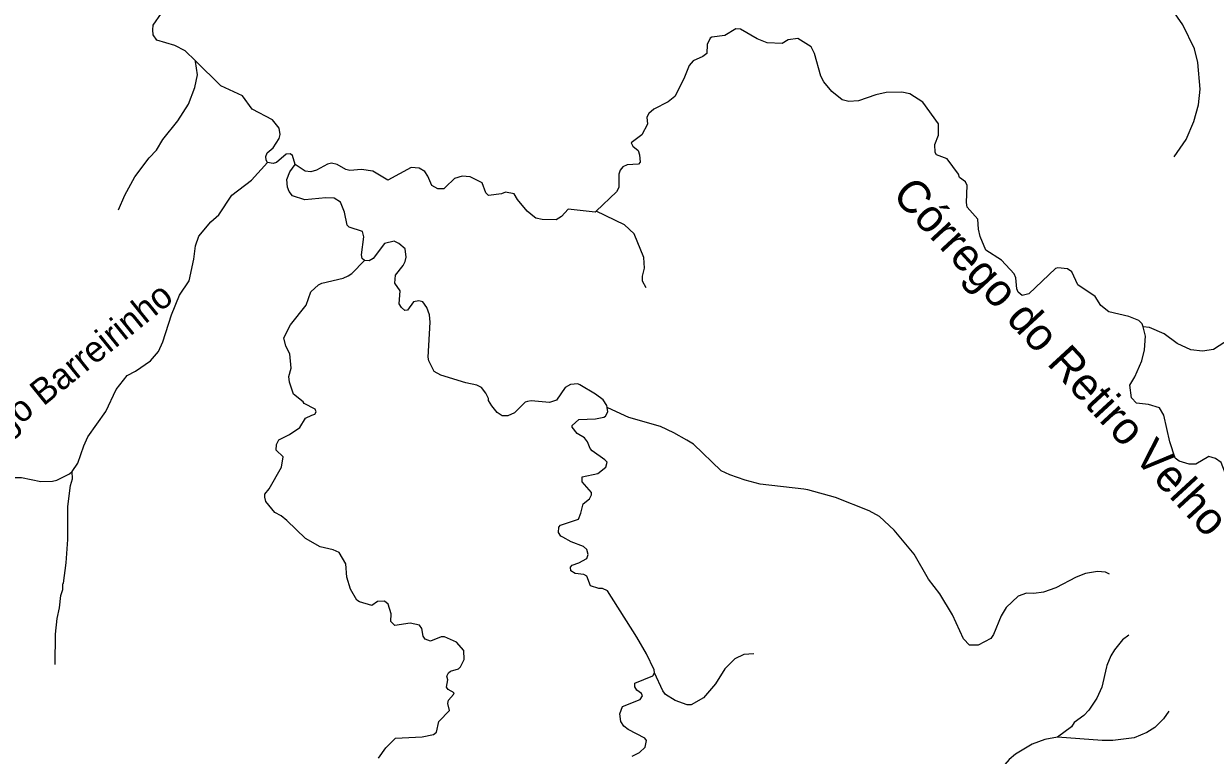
# Model space of a CAD drawing. Extents: x 393 to 446.6, y 8175.5 to 8231.
# Drawn here: x 426.13 to 433.43, y 8199.41 to 8203.93 of the extents above; entities that cross this region are included whole.
import ezdxf
from ezdxf.enums import TextEntityAlignment as Align

# ---------------------------------------------------------------- set-up
doc = ezdxf.new("R2010")
doc.units = 0
doc.header["$LTSCALE"] = 0.064
doc.linetypes.add('LONG_DASHED', pattern=[7.5, 6, -1.5])
doc.layers.add('61', color=7, linetype='Continuous')
doc.layers.add('7', color=7, linetype='Continuous', lineweight=25)
doc.layers.add('9', color=7, linetype='LONG_DASHED', lineweight=25)

msp = doc.modelspace()

# ---------------------------------------------------------------- linework, layer by layer
at = {"layer": '7'}
for points in [[(427.1947, 8203.7031), (427.1314, 8203.7654), (427.0669, 8203.7978), (426.957, 8203.8316), (426.9344, 8203.8639), (426.9312, 8203.8947), (426.9345, 8203.9237), (426.9861, 8203.998), (426.9867, 8204.0219), (426.9814, 8204.0363)], [(426.7199, 8202.7824), (426.7584, 8202.8741), (426.8214, 8202.9871), (426.9102, 8203.1034), (426.9555, 8203.1518), (426.9942, 8203.2164), (427.0862, 8203.3327), (427.1524, 8203.4361), (427.1912, 8203.5394), (427.2073, 8203.6169), (427.1954, 8203.6982), (427.1947, 8203.7031)], [(427.6393, 8203.0759), (427.6312, 8203.0887), (427.63, 8203.112), (427.6381, 8203.1352), (427.6754, 8203.1655), (427.7112, 8203.2229), (427.7176, 8203.2487), (427.7128, 8203.2875), (427.6708, 8203.3391), (427.5448, 8203.4053), (427.4851, 8203.4861), (427.3511, 8203.5491), (427.1947, 8203.7031)], [(427.8113, 8203.0618), (427.7952, 8203.1179), (427.7806, 8203.1276), (427.7548, 8203.126), (427.695, 8203.0759), (427.6741, 8203.0695), (427.6393, 8203.0759)], [(428.2389, 8202.4684), (428.225, 8202.4824), (428.2203, 8202.5045), (428.2344, 8202.6157), (428.2263, 8202.6496), (428.1439, 8202.6755), (428.1326, 8202.6884), (428.1149, 8202.7675), (428.0906, 8202.8305), (428.0519, 8202.8547), (428.0002, 8202.8563), (427.8711, 8202.8434), (427.7951, 8202.8693), (427.7742, 8202.8967), (427.7645, 8202.9226), (427.7596, 8202.9694), (427.779, 8203.0178), (427.8113, 8203.0618)], [(429.7382, 8201.5606), (429.7362, 8201.574), (429.713, 8201.609), (429.665, 8201.6436), (429.5682, 8201.7001), (429.5569, 8201.7066), (429.5117, 8201.7034), (429.4778, 8201.6856), (429.4245, 8201.6065), (429.3825, 8201.5919), (429.2695, 8201.6016), (429.2469, 8201.5984), (429.2323, 8201.5935), (429.1661, 8201.5273), (429.1241, 8201.5096), (429.0902, 8201.5096), (429.0595, 8201.5306), (429.0256, 8201.5709), (429.0046, 8201.6048), (429.0046, 8201.6162), (428.9885, 8201.6501), (428.961, 8201.6856), (428.932, 8201.6985), (428.8658, 8201.713), (428.7107, 8201.7615), (428.6703, 8201.7841), (428.6365, 8201.8503), (428.6316, 8201.8729), (428.6445, 8202.0893), (428.6413, 8202.1345), (428.6251, 8202.1797), (428.5993, 8202.2136), (428.5751, 8202.2201), (428.5412, 8202.2136), (428.504, 8202.1619), (428.4879, 8202.1603), (428.4669, 8202.1797), (428.454, 8202.2023), (428.4588, 8202.2814), (428.4265, 8202.3299), (428.4297, 8202.3783), (428.4782, 8202.4381), (428.4911, 8202.4639), (428.496, 8202.4898), (428.4911, 8202.5415), (428.4507, 8202.5753), (428.4233, 8202.5883), (428.3635, 8202.5753), (428.2925, 8202.4817), (428.2683, 8202.4671), (428.2389, 8202.4684)], [(430.0302, 8199.9221), (430.029, 8199.9407), (429.9816, 8200.0385), (429.9218, 8200.1419), (429.7393, 8200.4276), (429.7087, 8200.4422), (429.6861, 8200.4422), (429.636, 8200.4584), (429.6118, 8200.5197), (429.594, 8200.5294), (429.5408, 8200.5342), (429.5133, 8200.552), (429.5117, 8200.5746), (429.5213, 8200.5875), (429.5634, 8200.6004), (429.6134, 8200.6279), (429.6199, 8200.6521), (429.6118, 8200.6844), (429.5924, 8200.7022), (429.5149, 8200.7312), (429.4648, 8200.7587), (429.4519, 8200.7668), (429.4374, 8200.7878), (429.439, 8200.8217), (429.4503, 8200.833), (429.5601, 8200.8701), (429.5763, 8200.9073), (429.5892, 8200.9654), (429.628, 8200.9961), (429.6409, 8201.0203), (429.6409, 8201.0348), (429.5843, 8201.101), (429.5827, 8201.1317), (429.6812, 8201.1527), (429.7296, 8201.1931), (429.7377, 8201.2222), (429.7232, 8201.2383), (429.6457, 8201.2932), (429.6328, 8201.3078), (429.6166, 8201.3497), (429.5989, 8201.3739), (429.552, 8201.3998), (429.5213, 8201.4402), (429.5213, 8201.4499), (429.5634, 8201.487), (429.6667, 8201.4918), (429.7184, 8201.5015), (429.728, 8201.5079), (429.7421, 8201.5345), (429.7382, 8201.5606)], [(432.959, 8200.1551), (432.9206, 8200.126), (432.872, 8200.0644), (432.8494, 8200.0256), (432.8236, 8199.9675), (432.8214, 8199.9577), (432.7929, 8199.8318), (432.7622, 8199.764), (432.7138, 8199.6913), (432.6815, 8199.6574), (432.6218, 8199.6138), (432.6056, 8199.588), (432.5185, 8199.5247)], [(430.6438, 8200.0389), (430.5821, 8200.0342), (430.5257, 8200.0078), (430.4644, 8199.9465), (430.4063, 8199.8544), (430.332, 8199.7672), (430.2577, 8199.7236), (430.2319, 8199.7236), (430.1576, 8199.7494), (430.0978, 8199.7882), (430.0817, 8199.8108), (430.0302, 8199.9221)], [(429.8927, 8199.4071), (429.938, 8199.4297), (429.9735, 8199.462), (429.98, 8199.5024), (429.9702, 8199.5169), (429.8685, 8199.5718), (429.8411, 8199.5928), (429.8233, 8199.6203), (429.8152, 8199.6687), (429.833, 8199.7139), (429.9412, 8199.7559), (429.9557, 8199.7801), (429.9493, 8199.793), (429.9202, 8199.814), (429.9089, 8199.8351), (429.9089, 8199.8576), (430.0203, 8199.9029), (430.0302, 8199.9221)], [(433.2076, 8199.6853), (433.175, 8199.6376), (433.1256, 8199.588), (433.1195, 8199.5841), (433.0707, 8199.5524), (432.9932, 8199.5201), (432.8608, 8199.504), (432.7962, 8199.504), (432.5185, 8199.5247)], [(432.5185, 8199.5247), (432.4409, 8199.5104), (432.3634, 8199.4798), (432.2601, 8199.4184), (432.2213, 8199.3861), (432.1643, 8199.3218), (432.1098, 8199.2602), (432.0243, 8199.1762), (431.9096, 8199.0277), (431.8144, 8198.9437), (431.6691, 8198.8548), (431.6303, 8198.8484), (431.5625, 8198.8516), (431.5447, 8198.8629), (431.479, 8198.8832)]]:
    msp.add_lwpolyline(points, dxfattribs=at)
at = {"layer": '9'}
for points in [[(433.2399, 8203.1101), (433.3146, 8203.2177), (433.3609, 8203.329), (433.3901, 8203.4311), (433.3999, 8203.5283), (433.387, 8203.693), (433.3661, 8203.7783), (433.2942, 8203.9248), (433.0336, 8204.2986), (432.9851, 8204.3919), (432.9513, 8204.4931), (432.9336, 8204.6153), (432.9268, 8204.7466), (432.8929, 8204.928), (432.8573, 8205.0298), (432.7886, 8205.1626), (432.7236, 8205.2634), (432.556, 8205.4363), (432.5199, 8205.5109)], [(433.049, 8202.0594), (433.0417, 8202.0773), (433.0226, 8202.0989), (432.96, 8202.1238), (432.8358, 8202.1513), (432.7877, 8202.1915), (432.7511, 8202.2471), (432.6451, 8202.3196), (432.6073, 8202.3987), (432.5804, 8202.417), (432.5218, 8202.4234), (432.5068, 8202.4196), (432.3413, 8202.2641), (432.3006, 8202.2527), (432.2764, 8202.273), (432.2672, 8202.2947), (432.2629, 8202.3618), (432.2527, 8202.3873), (432.1727, 8202.4718), (432.0773, 8202.5327), (432.0415, 8202.6175), (432.031, 8202.6633), (432.0271, 8202.7238), (431.961, 8202.7998), (431.9565, 8202.8281), (431.961, 8202.9319), (431.9516, 8202.9555), (431.9145, 8202.9827), (431.9073, 8203.0024), (431.8384, 8203.0983), (431.7714, 8203.1227), (431.7632, 8203.1367), (431.7611, 8203.1853), (431.7836, 8203.2429), (431.785, 8203.3141), (431.6882, 8203.4471), (431.6065, 8203.4985), (431.5584, 8203.5102), (431.4606, 8203.5066), (431.397, 8203.4922), (431.2911, 8203.4565), (431.2305, 8203.4522), (431.1894, 8203.4621), (431.1254, 8203.5128), (431.0755, 8203.573), (431.0572, 8203.6083), (431.0181, 8203.7492), (430.9973, 8203.789), (430.9146, 8203.8422), (430.8558, 8203.8333), (430.8195, 8203.8094), (430.7261, 8203.8139), (430.6646, 8203.8397), (430.5619, 8203.8988), (430.5334, 8203.9009), (430.4637, 8203.8596), (430.3846, 8203.8493), (430.3739, 8203.8425), (430.3563, 8203.804), (430.3541, 8203.7479), (430.3285, 8203.7292), (430.27, 8203.7033), (430.2446, 8203.6743), (430.2123, 8203.5918), (430.1567, 8203.482), (430.1144, 8203.4509), (430.0258, 8203.4055), (429.9961, 8203.3779), (429.9833, 8203.3553), (429.9878, 8203.3118), (429.9519, 8203.2458), (429.8856, 8203.1957), (429.8965, 8203.1768), (429.9285, 8203.1482), (429.9385, 8203.1221), (429.9414, 8203.0768), (429.9318, 8203.0656), (429.8608, 8203.0596), (429.8356, 8203.0479), (429.8181, 8203.0268), (429.8092, 8203.0038), (429.8109, 8202.9208), (429.7965, 8202.8938), (429.6699, 8202.7749)], [(426.4345, 8201.1655), (426.4694, 8201.2173), (426.5049, 8201.3239), (426.5307, 8201.3788), (426.6422, 8201.5371), (426.7051, 8201.6727), (426.773, 8201.7582), (426.8247, 8201.7857), (426.9167, 8201.8503), (426.9668, 8201.9068), (426.9942, 8201.9666), (427.0475, 8202.1345), (427.0975, 8202.2556), (427.1557, 8202.3428), (427.1847, 8202.4769), (427.196, 8202.5608), (427.2154, 8202.619), (427.2897, 8202.7077), (427.3398, 8202.7514), (427.4205, 8202.8725), (427.5416, 8202.9661), (427.6393, 8203.0759)], [(429.6699, 8202.7749), (429.6634, 8202.7688), (429.4965, 8202.7856), (429.4555, 8202.7422), (429.4232, 8202.7212), (429.3359, 8202.7225), (429.297, 8202.7305), (429.2883, 8202.7376), (429.2431, 8202.7743), (429.1844, 8202.8459), (429.164, 8202.8818), (429.1093, 8202.8917), (429.086, 8202.8805), (429.0052, 8202.8709), (428.9891, 8202.8877), (428.966, 8202.9492), (428.8918, 8202.9864), (428.8431, 8202.9902), (428.7946, 8202.9763), (428.7403, 8202.9231), (428.7284, 8202.9114), (428.6916, 8202.9114), (428.6544, 8202.9325), (428.631, 8202.9898), (428.6125, 8203.0186), (428.5774, 8203.0391), (428.5274, 8203.0447), (428.3823, 8202.9663), (428.2911, 8203.0215), (428.2208, 8203.0326), (428.1485, 8203.025), (428.1248, 8203.0307), (428.0704, 8203.0617), (428.0346, 8203.0708), (428.0114, 8203.0651), (427.9421, 8203.0267), (427.907, 8203.0165), (427.8721, 8203.0204), (427.8113, 8203.0618)], [(429.9791, 8202.3011), (429.9567, 8202.3414), (429.9559, 8202.372), (429.9686, 8202.4219), (429.9639, 8202.4885), (429.9043, 8202.6348), (429.8444, 8202.6893), (429.6699, 8202.7749)], [(428.3264, 8199.3942), (428.3716, 8199.4572), (428.4314, 8199.5169), (428.5961, 8199.525), (428.6655, 8199.5411), (428.6849, 8199.5557), (428.6978, 8199.6203), (428.764, 8199.6881), (428.7535, 8199.732), (428.757, 8199.753), (428.7897, 8199.7868), (428.792, 8199.7985), (428.7558, 8199.8183), (428.7453, 8199.8323), (428.7535, 8199.879), (428.7477, 8199.9011), (428.757, 8199.9221), (428.771, 8199.9326), (428.82, 8199.9455), (428.8329, 8199.9583), (428.8551, 8200.0038), (428.8527, 8200.0586), (428.8076, 8200.1112), (428.7334, 8200.1435), (428.7123, 8200.1435), (428.6478, 8200.1176), (428.6134, 8200.1287), (428.6017, 8200.1485), (428.5935, 8200.1963), (428.5783, 8200.215), (428.5212, 8200.2278), (428.4265, 8200.2145), (428.4023, 8200.2387), (428.4039, 8200.2856), (428.3845, 8200.3453), (428.362, 8200.3647), (428.32, 8200.3615), (428.2844, 8200.3373), (428.2085, 8200.3598), (428.1924, 8200.3711), (428.152, 8200.439), (428.131, 8200.5133), (428.123, 8200.5956), (428.0826, 8200.665), (428.0455, 8200.6812), (427.9663, 8200.7006), (427.8743, 8200.7506), (427.7596, 8200.862), (427.7241, 8200.8911), (427.6853, 8200.9121), (427.6304, 8200.9799), (427.624, 8201.0074), (427.624, 8201.0252), (427.6498, 8201.0591), (427.7273, 8201.1931), (427.737, 8201.2561), (427.6934, 8201.2964), (427.6966, 8201.332), (427.7096, 8201.361), (427.7758, 8201.3949), (427.8388, 8201.4369), (427.8743, 8201.495), (427.913, 8201.5128), (427.9323, 8201.5194), (427.9416, 8201.5351), (427.9335, 8201.5503), (427.8658, 8201.5864), (427.8613, 8201.5968), (427.8016, 8201.6436), (427.7758, 8201.7179), (427.7725, 8201.7534), (427.7855, 8201.8035), (427.779, 8201.8923), (427.7532, 8201.9408), (427.7419, 8201.9908), (427.7822, 8202.0715), (427.8791, 8202.1943), (427.9082, 8202.275), (427.955, 8202.3186), (427.976, 8202.3299), (428.1068, 8202.3606), (428.1391, 8202.3751), (428.1617, 8202.3897), (428.2389, 8202.4684)], [(434.0448, 8202.1972), (433.9691, 8202.1974), (433.9065, 8202.1831), (433.7574, 8202.1153), (433.6881, 8202.0751), (433.6842, 8202.0717), (433.5818, 8201.9838), (433.482, 8201.9185), (433.4155, 8201.91), (433.3437, 8201.9166), (433.2581, 8201.9569), (433.1787, 8202.0165), (433.0883, 8202.0562), (433.049, 8202.0594)], [(433.7731, 8201.0768), (433.7543, 8201.0874), (433.595, 8201.1048), (433.5616, 8201.1416), (433.5292, 8201.2214), (433.4942, 8201.2451), (433.4532, 8201.2572), (433.3747, 8201.2113), (433.3329, 8201.2108), (433.2699, 8201.2285), (433.2461, 8201.2486), (433.2126, 8201.3493), (433.1754, 8201.5142), (433.1488, 8201.5598), (433.0811, 8201.5787), (433.0066, 8201.5887), (432.9754, 8201.6203), (432.9661, 8201.6989), (432.9966, 8201.7508), (433.0398, 8201.8486), (433.0561, 8201.9164), (433.0624, 8202.002), (433.049, 8202.0594)], [(432.8406, 8200.5308), (432.8163, 8200.5435), (432.7665, 8200.5471), (432.6927, 8200.5358), (432.6345, 8200.5131), (432.51, 8200.446), (432.4338, 8200.42), (432.3739, 8200.4116), (432.3289, 8200.4142), (432.2755, 8200.3957), (432.2016, 8200.3252), (432.1709, 8200.2736), (432.1245, 8200.1586), (432.1068, 8200.1341), (432.0302, 8200.0917), (431.9765, 8200.0919), (431.9382, 8200.1314), (431.8718, 8200.2796), (431.7916, 8200.4098), (431.7223, 8200.5002), (431.6346, 8200.6542), (431.5096, 8200.8032), (431.4196, 8200.8866), (431.3565, 8200.9229), (431.149, 8201.0056), (430.9765, 8201.0527), (430.9527, 8201.0555), (430.6831, 8201.0878), (430.5899, 8201.1114), (430.4949, 8201.1445), (430.4417, 8201.1702), (430.2705, 8201.3351), (430.2299, 8201.3584), (430.1488, 8201.4049), (430.0665, 8201.4435), (429.8716, 8201.4984), (429.7416, 8201.559), (429.7382, 8201.5606)], [(425.1927, 8200.4758), (425.2357, 8200.4971), (425.2663, 8200.5326), (425.3067, 8200.6166), (425.331, 8200.7038), (425.3697, 8200.7797), (425.528, 8200.9525), (425.5877, 8200.9912), (425.7928, 8201.0591), (425.993, 8201.1172), (426.0689, 8201.1285), (426.1206, 8201.1285), (426.2401, 8201.1043), (426.3112, 8201.1059), (426.3386, 8201.1123), (426.4181, 8201.1504), (426.4345, 8201.1655)], [(426.3282, 8199.9738), (426.3305, 8200.1596), (426.3402, 8200.2565), (426.3547, 8200.3227), (426.3628, 8200.3986), (426.3762, 8200.4369), (426.3757, 8200.4713), (426.3806, 8200.4761), (426.3967, 8200.6005), (426.4064, 8200.7458), (426.4064, 8200.9493), (426.4242, 8201.0785), (426.4355, 8201.1204), (426.4345, 8201.1655)]]:
    msp.add_lwpolyline(points, dxfattribs=at)

# ---------------------------------------------------------------- texts
at = {"layer": '61'}
for s, height, rotation, p in [('Córrego do Retiro Velho', 0.2, 312.661, (432.4687, 8201.8089)), ('Córrego Barreirinho', 0.16, 38.941, (426.3389, 8201.6331))]:
    msp.add_text(s, height=height, rotation=rotation, dxfattribs=at).set_placement(p, align=Align.CENTER)

doc.saveas('drawing.dxf')
